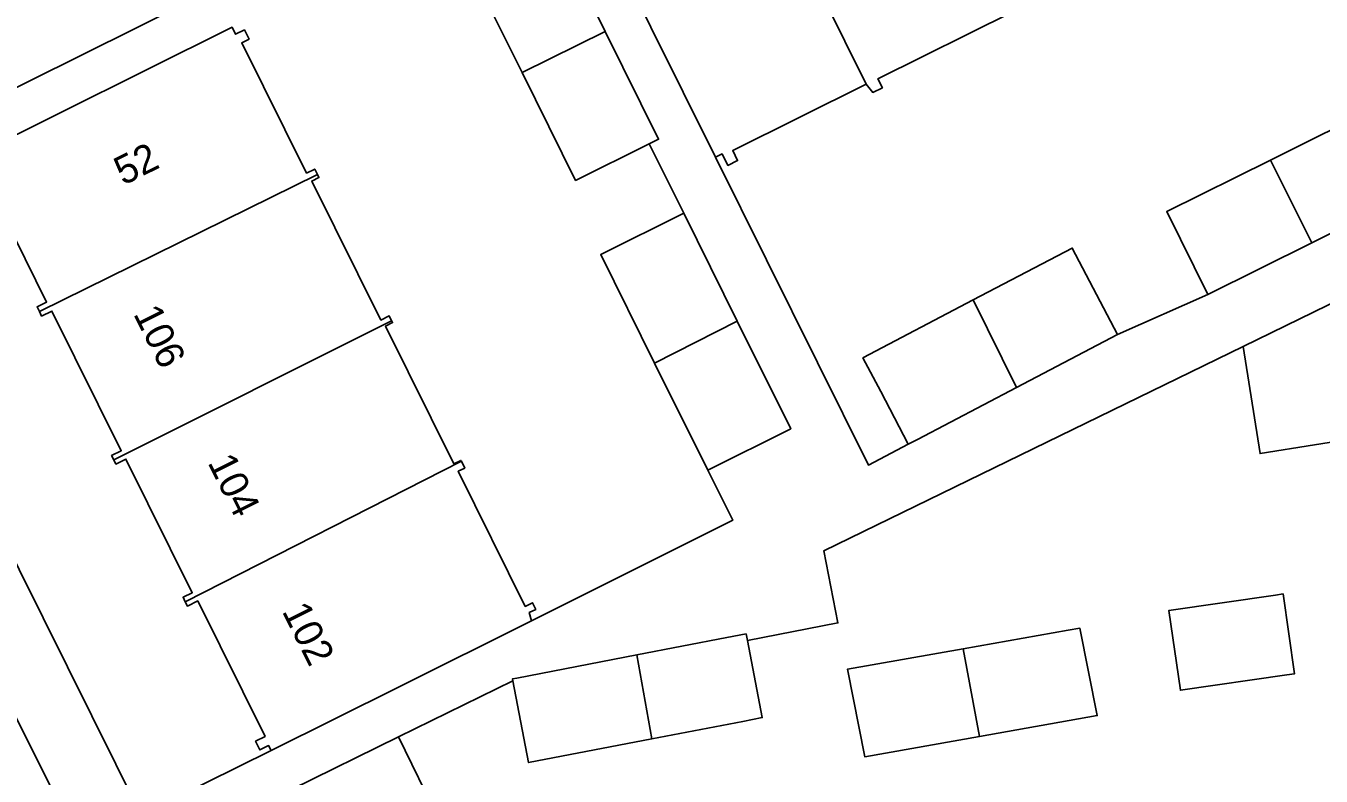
# Model space of a CAD drawing. Extents: x 157793 to 159380, y 380882 to 382313.
# Drawn here: x 158332.75 to 158378.21, y 381458.93 to 381485.24 of the extents above; entities that cross this region are included whole.
import ezdxf

# ---------------------------------------------------------------- set-up
doc = ezdxf.new("R2010")
doc.units = 0
for name, color, linetype in [('IMGEO_Pand', 7, 'Continuous'), ('IMGEO_Pand_nummerreeks', 7, 'Continuous'), ('IMGEO_Rijbaan_lokaal_open', 7, 'Continuous'), ('IMGEO_Voetpad_open', 7, 'Continuous')]:
    doc.layers.add(name, color=color, linetype=linetype)

msp = doc.modelspace()

# ---------------------------------------------------------------- linework, layer by layer
at = {"layer": 'IMGEO_Pand'}
for points in [[(158357.737, 381492.281), (158362.245, 381483.192)], [(158356.951, 381480.633), (158354.687, 381485.189), (158352.463, 381489.666)], [(158350.168, 381483.597), (158348.29, 381487.377), (158351.202, 381488.824)], [(158351.202, 381488.824), (158353.08, 381485.044)], [(158362.245, 381483.192), (158362.474, 381482.902), (158362.812, 381483.07), (158362.656, 381483.383), (158367.413, 381485.746)], [(158333.226, 381475.218), (158333.145, 381475.382), (158333.479, 381475.548), (158331.216, 381480.103), (158330.865, 381479.929), (158330.716, 381480.23), (158331.055, 381480.398), (158330.916, 381480.68), (158339.991, 381485.189), (158340.111, 381484.945), (158340.421, 381485.099), (158340.583, 381484.773), (158340.329, 381484.647), (158342.602, 381480.072), (158342.887, 381480.214), (158342.983, 381480.021)], [(158353.08, 381485.044), (158350.168, 381483.597)], [(158353.08, 381485.044), (158354.959, 381481.264), (158354.629, 381481.1)], [(158350.168, 381483.597), (158352.046, 381479.817), (158354.629, 381481.1)], [(158362.245, 381483.192), (158357.557, 381480.863), (158357.73, 381480.516), (158357.387, 381480.346), (158357.187, 381480.75), (158356.951, 381480.633)], [(158376.433, 381480.531), (158380.345, 381482.475), (158381.789, 381479.568)], [(158374.236, 381475.815), (158372.792, 381478.722), (158376.433, 381480.531)], [(158376.433, 381480.531), (158377.876, 381477.623)], [(158333.226, 381475.218), (158342.983, 381480.021)], [(158342.983, 381480.021), (158343.034, 381479.918), (158342.787, 381479.795), (158345.209, 381474.919), (158345.504, 381475.065), (158345.588, 381474.897)], [(158381.789, 381479.568), (158380.233, 381478.795), (158377.876, 381477.623)], [(158354.818, 381473.413), (158352.927, 381477.218), (158355.839, 381478.665)], [(158355.839, 381478.665), (158357.717, 381474.886)], [(158365.998, 381475.625), (158369.472, 381477.447), (158371.062, 381474.417)], [(158377.876, 381477.623), (158374.236, 381475.815)], [(158375.466, 381473.993), (158380.914, 381476.648)], [(158363.718, 381470.564), (158362.75, 381472.409), (158362.128, 381473.594), (158365.998, 381475.625)], [(158365.998, 381475.625), (158367.519, 381472.558)], [(158335.835, 381470.02), (158335.761, 381470.169), (158336.1, 381470.337), (158333.666, 381475.236), (158333.306, 381475.057), (158333.226, 381475.218)], [(158345.588, 381474.897), (158335.835, 381470.02)], [(158348.034, 381469.965), (158348.017, 381469.999), (158347.776, 381469.879), (158345.376, 381474.71), (158345.62, 381474.832), (158345.588, 381474.897)], [(158357.717, 381474.886), (158354.818, 381473.413)], [(158357.717, 381474.886), (158359.596, 381471.105), (158356.683, 381469.658)], [(158371.062, 381474.417), (158367.519, 381472.558)], [(158381.791, 381471.153), (158376.065, 381470.239), (158375.466, 381473.993)], [(158356.683, 381469.658), (158354.818, 381473.413)], [(158367.519, 381472.558), (158364.045, 381470.735), (158363.718, 381470.564)], [(158335.835, 381470.02), (158335.909, 381469.87), (158336.262, 381470.046), (158338.592, 381465.355), (158338.271, 381465.196), (158338.347, 381465.042)], [(158348.034, 381469.965), (158338.347, 381465.042)], [(158350.496, 381464.374), (158350.419, 381464.659), (158350.648, 381464.773), (158350.532, 381465.006), (158350.277, 381464.879), (158347.923, 381469.616), (158348.151, 381469.729), (158348.034, 381469.965)], [(158338.347, 381465.042), (158338.423, 381464.889), (158338.782, 381465.067), (158341.144, 381460.314), (158340.812, 381460.149), (158340.963, 381459.844), (158341.269, 381459.996), (158341.355, 381459.822)], [(158376.602, 381465.276), (158372.866, 381464.735), (158373.271, 381461.933), (158377.007, 381462.473), (158377.277, 381462.512), (158376.872, 381465.315), (158376.602, 381465.276)], [(158350.496, 381464.374), (158345.833, 381462.047), (158341.355, 381459.822)], [(158354.192, 381463.174), (158357.347, 381463.781), (158358.028, 381463.912), (158358.072, 381463.683)], [(158358.072, 381463.683), (158358.592, 381460.976), (158357.911, 381460.845), (158354.716, 381460.231)], [(158366.218, 381460.316), (158370.353, 381461.046), (158369.744, 381464.111), (158369.33, 381464.038), (158365.644, 381463.388)], [(158366.218, 381460.316), (158362.191, 381459.606), (158361.581, 381462.671), (158365.644, 381463.388)], [(158365.644, 381463.388), (158366.218, 381460.316)], [(158349.84, 381462.272), (158349.828, 381462.334), (158349.979, 381462.363), (158354.192, 381463.174)], [(158354.192, 381463.174), (158354.716, 381460.231)], [(158354.716, 381460.231), (158350.393, 381459.399), (158349.84, 381462.272)], [(158345.826, 381460.298), (158342.072, 381458.452)], [(158342.072, 381458.452), (158342.361, 381457.865), (158343.243, 381456.071), (158343.496, 381455.557), (158347.25, 381457.403), (158345.826, 381460.298)]]:
    msp.add_lwpolyline(points, dxfattribs=at)
at = {"layer": 'IMGEO_Rijbaan_lokaal_open'}
msp.add_lwpolyline([(158338.824, 381448.203), (158323.507, 381478.675), (158321.13, 381483.404)], dxfattribs=at)
at = {"layer": 'IMGEO_Voetpad_open'}
for points in [[(158327.204, 381480.491), (158349.769, 381491.708)], [(158354.629, 381481.1), (158355.839, 381478.665)], [(158363.718, 381470.564), (158362.318, 381469.832), (158356.951, 381480.633)], [(158326.548, 381478.159), (158336.768, 381457.628), (158336.797, 381457.569)], [(158374.236, 381475.815), (158371.062, 381474.417)], [(158358.072, 381463.683), (158361.252, 381464.296), (158360.761, 381466.827), (158375.466, 381473.993)], [(158356.683, 381469.658), (158357.557, 381467.898), (158350.496, 381464.374)], [(158345.826, 381460.298), (158349.84, 381462.272)], [(158341.355, 381459.822), (158336.797, 381457.569)]]:
    msp.add_lwpolyline(points, dxfattribs=at)

# ---------------------------------------------------------------- texts
at = {"layer": 'IMGEO_Pand_nummerreeks'}
for s, rotation, p in [('52', 26.4209, (158336.171, 381479.627)), ('106', 296.587, (158336.508, 381475.137)), ('104', 296.585, (158339.118, 381469.923)), ('102', 296.587, (158341.726, 381464.71))]:
    msp.add_text(s, height=1, rotation=rotation, dxfattribs=at).set_placement(p)

doc.saveas('drawing.dxf')
